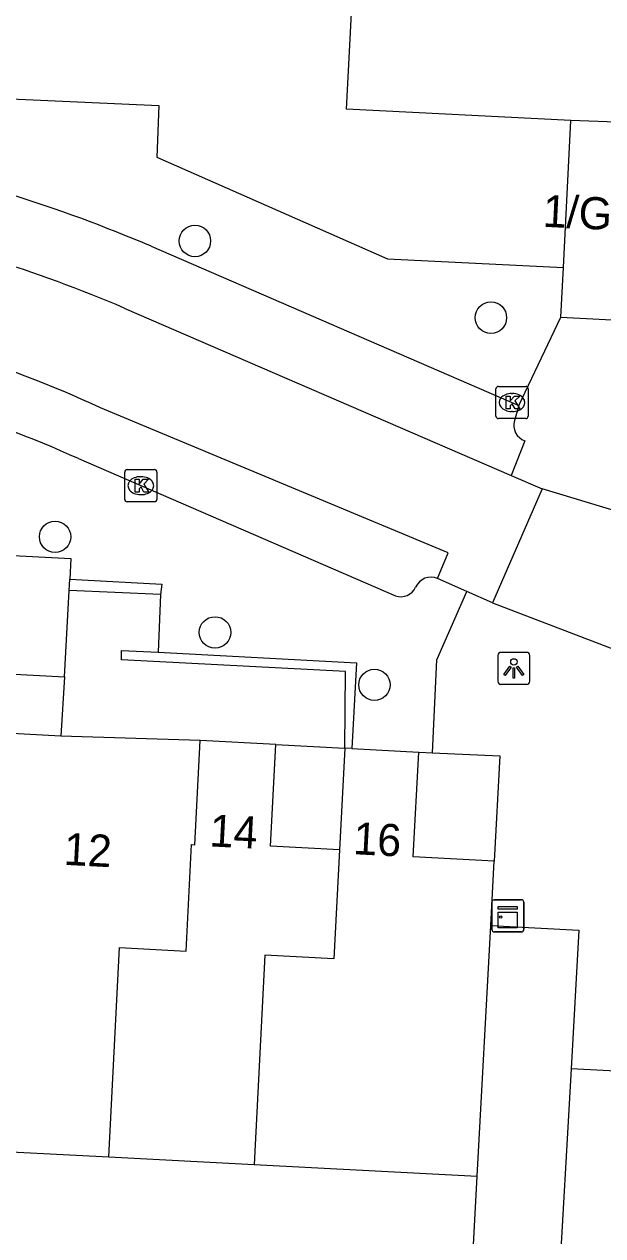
# Model space of a CAD drawing. Extents: x 162990 to 165007, y 383433 to 384336.
# Drawn here: x 164372.86 to 164390.88, y 383761.91 to 383799.64 of the extents above; entities that cross this region are included whole.
import ezdxf

# ---------------------------------------------------------------- set-up
doc = ezdxf.new("R2010")
doc.units = 0
for name, color, linetype in [('IMGEO_Boom', 7, 'Continuous'), ('IMGEO_Kast', 7, 'Continuous'), ('IMGEO_Kolk', 7, 'Continuous'), ('IMGEO_Lichtpunt', 7, 'Continuous'), ('IMGEO_Muur', 7, 'Continuous'), ('IMGEO_Pand', 7, 'Continuous'), ('IMGEO_Pand_nummerreeks', 7, 'Continuous'), ('IMGEO_Parkeervlak_open', 7, 'Continuous'), ('IMGEO_Rijbaan_lokaal_open', 7, 'Continuous'), ('IMGEO_Voetpad_open', 7, 'Continuous')]:
    doc.layers.add(name, color=color, linetype=linetype)

msp = doc.modelspace()

# ---------------------------------------------------------------- linework, layer by layer
at = {"layer": 'IMGEO_Boom'}
for centre in [(164378.173, 383792.892), (164387.395, 383790.503), (164373.817, 383783.677), (164378.799, 383780.699), (164383.766, 383779.067)]:
    msp.add_circle(centre, 0.489, dxfattribs=at)
at = {"layer": 'IMGEO_Kast'}
for p, q in [((164387.422, 383771.445), (164387.422, 383772.286)), ((164387.422, 383772.286), (164387.422, 383771.445)), ((164387.497, 383772.37), (164388.338, 383772.37)), ((164388.338, 383772.37), (164387.497, 383772.37)), ((164388.422, 383772.295), (164388.422, 383771.454)), ((164388.422, 383771.454), (164388.422, 383772.295)), ((164388.347, 383771.37), (164387.506, 383771.37)), ((164387.506, 383771.37), (164388.347, 383771.37))]:
    msp.add_line(p, q, dxfattribs=at)
for points in [[(164387.617, 383772.16), (164388.217, 383772.16), (164388.217, 383772.075), (164387.617, 383772.075), (164387.617, 383772.16)], [(164387.617, 383771.985), (164388.217, 383771.985), (164388.217, 383771.496), (164387.617, 383771.496), (164387.617, 383771.985)]]:
    msp.add_lwpolyline(points, dxfattribs=at)
msp.add_circle((164387.701, 383771.834), 0.0377, dxfattribs=at)
for centre, start, end in [((164387.5, 383772.292), 92.4484, 184.2845), ((164387.5, 383772.292), 92.4484, 184.2845), ((164388.344, 383772.292), 2.4484, 94.2845), ((164388.344, 383772.292), 2.4484, 94.2845), ((164387.5, 383771.448), 182.4484, 274.2845), ((164387.5, 383771.448), 182.4484, 274.2845), ((164388.344, 383771.448), 272.4484, 4.2845), ((164388.344, 383771.448), 272.4484, 4.2845)]:
    msp.add_arc(centre, 0.0779, start, end, dxfattribs=at)
at = {"layer": 'IMGEO_Kolk'}
for p, q in [((164387.552, 383787.434), (164387.552, 383788.286)), ((164387.627, 383788.36), (164388.479, 383788.36)), ((164388.04, 383788.14), (164388.065, 383788.14)), ((164388.553, 383788.286), (164388.553, 383787.434)), ((164388.479, 383787.36), (164387.627, 383787.36)), ((164388.063, 383787.58), (164388.038, 383787.58)), ((164375.988, 383784.844), (164375.988, 383785.696)), ((164376.063, 383785.77), (164376.915, 383785.77)), ((164376.476, 383785.55), (164376.501, 383785.55)), ((164376.989, 383785.696), (164376.989, 383784.844)), ((164376.915, 383784.77), (164376.063, 383784.77)), ((164376.499, 383784.99), (164376.474, 383784.99))]:
    msp.add_line(p, q, dxfattribs=at)
for points in [[(164387.552, 383787.434), (164387.552, 383788.286)], [(164387.627, 383788.36), (164388.479, 383788.36)], [(164388.553, 383788.286), (164388.553, 383787.434)], [(164387.873, 383788.06), (164387.996, 383788.06), (164387.996, 383787.909), (164388.126, 383788.06), (164388.29, 383788.06), (164388.144, 383787.909), (164388.297, 383787.66), (164388.145, 383787.66), (164388.06, 383787.824), (164387.996, 383787.757), (164387.996, 383787.66), (164387.873, 383787.66), (164387.873, 383788.06)], [(164388.479, 383787.36), (164387.627, 383787.36)], [(164375.988, 383784.844), (164375.988, 383785.696)], [(164376.063, 383785.77), (164376.915, 383785.77)], [(164376.309, 383785.47), (164376.432, 383785.47), (164376.432, 383785.319), (164376.562, 383785.47), (164376.726, 383785.47), (164376.58, 383785.319), (164376.733, 383785.07), (164376.581, 383785.07), (164376.496, 383785.234), (164376.432, 383785.167), (164376.432, 383785.07), (164376.309, 383785.07), (164376.309, 383785.47)], [(164376.989, 383785.696), (164376.989, 383784.844)], [(164376.915, 383784.77), (164376.063, 383784.77)]]:
    msp.add_lwpolyline(points, dxfattribs=at)
for centre, start, end in [((164387.629, 383788.284), 91.552, 178.448), ((164387.629, 383788.284), 91.552, 178.448), ((164388.477, 383788.284), 1.552, 88.448), ((164388.477, 383788.284), 1.552, 88.448), ((164387.629, 383787.436), 181.552, 268.448), ((164387.629, 383787.436), 181.552, 268.448), ((164388.477, 383787.436), 271.552, 358.448), ((164388.477, 383787.436), 271.552, 358.448), ((164376.065, 383785.694), 91.552, 178.448), ((164376.065, 383785.694), 91.552, 178.448), ((164376.913, 383785.694), 1.552, 88.448), ((164376.913, 383785.694), 1.552, 88.448), ((164376.065, 383784.846), 181.552, 268.448), ((164376.065, 383784.846), 181.552, 268.448), ((164376.913, 383784.846), 271.552, 358.448), ((164376.913, 383784.846), 271.552, 358.448)]:
    msp.add_arc(centre, 0.0765, start, end, dxfattribs=at)
for centre, major_axis, ratio, start_param, end_param in [((164388.039, 383787.86), (-0.387, 0.002), 0.722429, 4.712389, 7.853982), ((164388.064, 383787.86), (-0.39, 0.002), 0.717154, 1.570796, 4.712389), ((164376.475, 383785.27), (-0.387, 0.002), 0.722429, 4.712389, 7.853982), ((164376.5, 383785.27), (-0.39, 0.002), 0.717154, 1.570796, 4.712389)]:
    msp.add_ellipse(centre, major_axis=major_axis, ratio=ratio, start_param=start_param, end_param=end_param, dxfattribs=at)
at = {"layer": 'IMGEO_Lichtpunt'}
for p, q in [((164387.61, 383779.984), (164387.61, 383779.177)), ((164387.61, 383779.984), (164387.61, 383779.177)), ((164388.512, 383780.079), (164387.704, 383780.079)), ((164388.512, 383780.079), (164387.704, 383780.079)), ((164388.606, 383779.177), (164388.606, 383779.984)), ((164388.606, 383779.177), (164388.606, 383779.984)), ((164387.704, 383779.083), (164388.512, 383779.083)), ((164387.704, 383779.083), (164388.512, 383779.083))]:
    msp.add_line(p, q, dxfattribs=at)
for points in [[(164387.984, 383779.648), (164388.023, 383779.62), (164387.835, 383779.358), (164387.797, 383779.385), (164387.984, 383779.648)], [(164388.086, 383779.6), (164388.133, 383779.6), (164388.133, 383779.278), (164388.086, 383779.278), (164388.086, 383779.6)], [(164388.196, 383779.62), (164388.234, 383779.647), (164388.421, 383779.385), (164388.382, 383779.357), (164388.196, 383779.62)]]:
    msp.add_lwpolyline(points, dxfattribs=at)
msp.add_circle((164388.109, 383779.782), 0.0994, dxfattribs=at)
for centre, start, end in [((164387.704, 383779.984), 90, 180), ((164387.704, 383779.984), 90, 180), ((164388.512, 383779.984), 0, 90), ((164388.512, 383779.984), 0, 90), ((164387.704, 383779.177), 180, 270), ((164387.704, 383779.177), 180, 270), ((164388.512, 383779.177), 270, 0), ((164388.512, 383779.177), 270, 360)]:
    msp.add_arc(centre, 0.0946, start, end, dxfattribs=at)
at = {"layer": 'IMGEO_Muur'}
for points in [[(164374.272, 383782.361), (164377.14, 383782.205), (164377.1, 383781.881)], [(164377.1, 383781.881), (164374.253, 383782.001)], [(164382.845, 383777.091), (164382.867, 383779.481), (164375.89, 383779.849), (164375.887, 383780.136), (164377.032, 383780.089)], [(164377.032, 383780.089), (164383.212, 383779.749), (164383.06, 383777.08)]]:
    msp.add_lwpolyline(points, dxfattribs=at)
at = {"layer": 'IMGEO_Pand'}
for points in [[(164389.883, 383796.642), (164382.897, 383796.997), (164383.141, 383801.798)], [(164389.651, 383792.07), (164389.883, 383796.642)], [(164392.713, 383796.54), (164389.883, 383796.642)], [(164389.572, 383790.514), (164389.651, 383792.07)], [(164389.572, 383790.514), (164392.554, 383790.362)], [(164370.976, 383783.175), (164370.783, 383779.49), (164374.113, 383779.316)], [(164371.302, 383783.158), (164374.305, 383783), (164374.272, 383782.361)], [(164374.253, 383782.001), (164374.272, 383782.361)], [(164374.113, 383779.316), (164374.253, 383782.001)], [(164373.995, 383777.471), (164371.698, 383777.591), (164371.532, 383774.415), (164369.364, 383774.528)], [(164378.342, 383777.336), (164373.995, 383777.471)], [(164375.487, 383764.362), (164375.828, 383770.883), (164377.898, 383770.774), (164378.072, 383774.093), (164378.172, 383774.088), (164378.298, 383776.526), (164378.342, 383777.336)], [(164380.695, 383777.213), (164378.342, 383777.336)], [(164382.68, 383773.93), (164380.529, 383774.043), (164380.695, 383777.213)], [(164382.845, 383777.091), (164382.68, 383773.93)], [(164383.06, 383777.08), (164382.845, 383777.091)], [(164383.06, 383777.08), (164385.145, 383776.97)], [(164387.495, 383773.579), (164384.975, 383773.711), (164385.145, 383776.97)], [(164382.68, 383773.93), (164382.503, 383770.532), (164380.353, 383770.645), (164380.014, 383764.125)], [(164387.39, 383771.574), (164387.495, 383773.579)], [(164386.971, 383763.761), (164387.39, 383771.574)], [(164371.004, 383764.596), (164375.487, 383764.362)], [(164375.487, 383764.362), (164380.014, 383764.125)], [(164380.014, 383764.125), (164386.971, 383763.761)]]:
    msp.add_lwpolyline(points, dxfattribs=at)
at = {"layer": 'IMGEO_Parkeervlak_open'}
msp.add_lwpolyline([(164386.595, 383756.77), (164386.971, 383763.761)], dxfattribs=at)
at = {"layer": 'IMGEO_Rijbaan_lokaal_open'}
for points in [[(164375.974, 383790.799), (164388.023, 383785.585)], [(164388.267, 383787.767), (164389.572, 383790.514)], [(164388.267, 383787.767), (164388.126, 383787.297)], [(164385.734, 383782.379), (164386.065, 383783.176), (164375.234, 383787.699)], [(164388.45, 383786.666), (164388.023, 383785.585)], [(164388.023, 383785.585), (164388.992, 383785.167)], [(164388.992, 383785.167), (164387.447, 383781.621)], [(164397.309, 383782.659), (164388.992, 383785.167)], [(164386.649, 383781.974), (164385.734, 383782.379)], [(164385.577, 383776.953), (164385.707, 383779.845), (164386.649, 383781.974)], [(164387.447, 383781.621), (164386.649, 383781.974)], [(164387.447, 383781.621), (164397.078, 383777.936)], [(164385.577, 383776.953), (164387.674, 383776.858), (164387.495, 383773.579)], [(164387.39, 383771.574), (164390.137, 383771.43), (164389.891, 383767.111)], [(164389.891, 383767.111), (164389.086, 383752.947)], [(164395.671, 383766.804), (164389.891, 383767.111)]]:
    msp.add_lwpolyline(points, dxfattribs=at)
for centre, radius, start, end in [((164359.526, 383752.461), 41.717, 66.7798, 79.0957), ((164357.475, 383748.627), 42.919, 65.557, 79.1467), ((164388.628, 383787.156), 0.521, 164.2886, 250.0697)]:
    msp.add_arc(centre, radius, start, end, dxfattribs=at)
at = {"layer": 'IMGEO_Voetpad_open'}
for points in [[(164367.816, 383797.524), (164377.048, 383797.11), (164376.984, 383795.502), (164384.174, 383792.333), (164389.651, 383792.07)], [(164376.807, 383792.727), (164388.267, 383787.767)], [(164374.545, 383786.112), (164384.417, 383781.841)], [(164377.1, 383781.881), (164377.032, 383780.089)], [(164374.113, 383779.316), (164373.995, 383777.471)], [(164380.695, 383777.213), (164382.845, 383777.091)], [(164385.145, 383776.97), (164385.577, 383776.953)]]:
    msp.add_lwpolyline(points, dxfattribs=at)
for centre, radius, start, end in [((164359.632, 383752.794), 43.469, 66.7279, 79.1526), ((164359.818, 383753.452), 35.827, 65.7289, 81.2004), ((164384.587, 383782.316), 0.504, 250.3297, 336.3954), ((164385.529, 383781.892), 0.528, 67.1225, 155.1766)]:
    msp.add_arc(centre, radius, start, end, dxfattribs=at)

# ---------------------------------------------------------------- texts
at = {"layer": 'IMGEO_Pand_nummerreeks'}
for s, rotation, p in [('1/G08', 357.2266, (164388.993, 383793.336)), ('14', 357.0077, (164378.613, 383774.037)), ('16', 356.9885, (164383.089, 383773.794)), ('12', 357.0092, (164374.071, 383773.463))]:
    msp.add_text(s, height=1, rotation=rotation, dxfattribs=at).set_placement(p)

doc.saveas('drawing.dxf')
